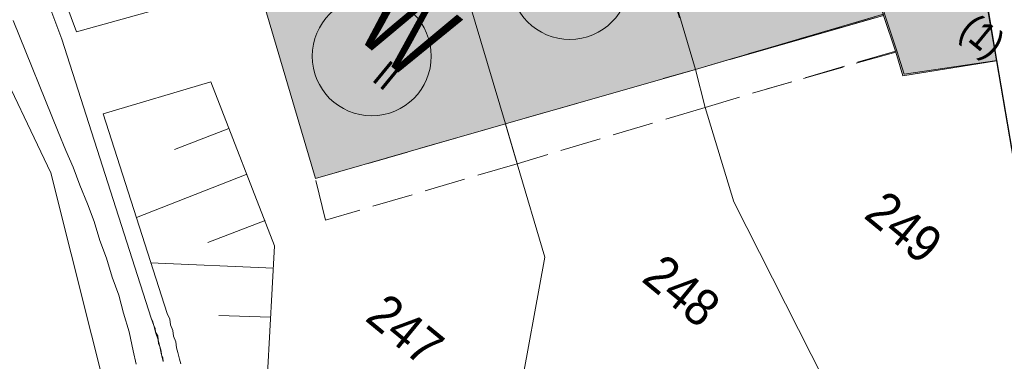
# Model space of a CAD drawing. Header units: metres. Extents: x -740 to 758, y -633 to 854.
# Tile 360 of 656: x 180 to 210, y -465 to -455. Entities that reach past the tile are written whole.
import ezdxf

# ---------------------------------------------------------------- set-up
doc = ezdxf.new("R2010")
doc.units = ezdxf.units.M
doc.header["$MEASUREMENT"] = 0
doc.linetypes.add('1248_416', pattern=[1.664, 1.248, -0.416])
for name, color, linetype in [('Grundkarte.LOVION', 7, 'Continuous'), ('Grundkarte_Text.LOVION', 7, 'Continuous'), ('Wasser.LOVION', 7, 'Continuous')]:
    doc.layers.add(name, color=color, linetype=linetype)
doc.styles.add('ERSTELLTER_STIL_1', font='arial.ttf')

msp = doc.modelspace()

# ---------------------------------------------------------------- hatches: boundary and pattern name
at = {"layer": 'Grundkarte.LOVION', "linetype": 'Continuous', "lineweight": 18}
for color, points in [(9, [(199.97, -455), (201.513, -456.268), (206.17, -454.926), (205.171, -451.359), (203.888, -446.697), (201.246, -447.487), (200.124, -447.803), (197.998, -448.425)]), (9, [(200.458, -456.569), (206.204, -454.884), (205.205, -451.317), (204.381, -448.324), (202.742, -446.977), (201.28, -447.445), (200.132, -447.794), (198.032, -448.383)]), (9, [(192.259, -450.1), (194.679, -458.228), (200.458, -456.569), (198.032, -448.383), (194.96, -449.304), (193.812, -449.653)]), (9, [(186.513, -451.785), (188.901, -459.886), (194.679, -458.228), (192.259, -450.1), (189.559, -450.896), (188.469, -451.239)]), (254, [(206.545, -456.042), (206.763, -456.76), (209.615, -456.304), (208.661, -450.781), (205.171, -451.359), (206.17, -454.926)]), (254, [(206.58, -456), (206.798, -456.718), (209.623, -456.294), (208.912, -452.048), (207.53, -450.912), (205.205, -451.317), (206.204, -454.884)])]:
    msp.add_hatch(color=color, dxfattribs=at).paths.add_polyline_path(points)

# ---------------------------------------------------------------- linework, layer by layer
at = {"layer": 'Grundkarte.LOVION', "color": 8, "linetype": 'Continuous', "lineweight": 18}
for points in [[(210.93, -464.008), (209.615, -456.304), (208.661, -450.781), (207.751, -445.403), (206.824, -439.848), (211.341, -439.199)], [(199.97, -455), (197.998, -448.425), (196.269, -442.535), (198.486, -441.934), (199.549, -441.623), (201.479, -441.109), (206.824, -439.848), (207.751, -445.403), (208.661, -450.781), (209.615, -456.304), (210.93, -464.008)], [(199.97, -455), (197.998, -448.425), (200.124, -447.803), (201.246, -447.487), (203.888, -446.697), (205.171, -451.359), (206.17, -454.926), (201.513, -456.268)], [(204.381, -448.324), (205.205, -451.317), (206.204, -454.884), (200.458, -456.569), (198.032, -448.383), (200.132, -447.794), (201.28, -447.445), (202.742, -446.977)], [(208.687, -474.533), (201.62, -460.594), (200.748, -457.723), (200.458, -456.569), (198.032, -448.383)], [(192.259, -450.1), (194.679, -458.228), (195.034, -459.435), (195.874, -462.278), (194.277, -471.035)], [(208.912, -452.048), (209.623, -456.294), (206.798, -456.718), (206.58, -456), (206.204, -454.884), (205.205, -451.317), (207.53, -450.912)], [(179.786, -451.911), (181.186, -455.646), (183.907, -464.128), (183.945, -464.213), (183.988, -464.357), (184.026, -464.442), (184.038, -464.559), (184.108, -464.67), (184.131, -464.904), (184.168, -464.989), (184.212, -465.133), (184.223, -465.25), (184.261, -465.335), (184.273, -465.452)], [(184.273, -465.452), (184.223, -465.25), (184.168, -464.989), (184.119, -464.787), (184.038, -464.559), (183.988, -464.357), (183.907, -464.128), (181.186, -455.646), (179.786, -451.911)], [(179.786, -451.911), (181.186, -455.646), (183.907, -464.128), (183.988, -464.357), (184.038, -464.559), (184.119, -464.787), (184.168, -464.989), (184.223, -465.25), (184.273, -465.452)], [(233.08, -471.911), (228.461, -472.422), (227.038, -466.946), (228.461, -472.422), (224.66, -472.853), (216.469, -473.713), (218.265, -459.735), (216.469, -473.713), (212.669, -474.143), (209.623, -456.294), (208.912, -452.048)], [(208.912, -452.048), (209.623, -456.294), (212.669, -474.143)], [(179.712, -455.081), (181.077, -458.464), (181.31, -459.033), (181.537, -459.542), (181.738, -460.084), (181.971, -460.653), (182.172, -461.195), (182.346, -461.769), (182.547, -462.311), (182.721, -462.885), (182.922, -463.427), (183.064, -463.974), (183.239, -464.548), (183.354, -465.128), (183.453, -465.532)]]:
    msp.add_lwpolyline(points, dxfattribs=at)
for points in [[(190.499, -444.184), (192.221, -443.661), (193.545, -443.295), (196.304, -442.493), (198.032, -448.383), (200.458, -456.569), (200.748, -457.723), (201.62, -460.594), (208.687, -474.533), (198.417, -474.384), (193.74, -474.309), (194.277, -471.035), (195.874, -462.278), (195.034, -459.435), (194.679, -458.228), (192.259, -450.1)], [(192.259, -450.1), (193.812, -449.653), (194.96, -449.304), (198.032, -448.383), (200.458, -456.569), (194.679, -458.228)], [(186.513, -451.785), (188.469, -451.239), (189.559, -450.896), (192.259, -450.1), (194.679, -458.228), (188.901, -459.886)], [(206.545, -456.042), (206.17, -454.926), (205.171, -451.359), (208.661, -450.781), (209.615, -456.304), (206.763, -456.76)]]:
    msp.add_lwpolyline(points, close=True, dxfattribs=at)
at = {"layer": 'Grundkarte.LOVION', "color": 7, "linetype": 'Continuous', "lineweight": 13}
for points in [[(184.774, -454.556), (181.637, -455.424), (180.275, -451.774), (179.913, -450.184), (179.907, -450.126)], [(184.811, -465.518), (184.768, -465.374), (184.718, -465.172), (184.675, -465.029), (184.658, -464.853), (184.582, -464.683), (184.565, -464.507), (184.489, -464.337), (184.472, -464.162), (184.396, -463.992), (182.442, -457.917), (185.717, -456.947), (187.652, -461.93), (187.231, -469.714)], [(186.27, -458.37), (184.618, -459.005)], [(186.791, -459.768), (183.46, -461.069)], [(187.37, -461.159), (185.633, -461.831)], [(187.63, -462.612), (183.89, -462.445)], [(187.539, -464.098), (185.968, -464.045)]]:
    msp.add_lwpolyline(points, dxfattribs=at)
at = {"layer": 'Grundkarte.LOVION', "color": 253, "linetype": 'Continuous', "lineweight": 18}
msp.add_lwpolyline([(184.273, -465.452), (184.223, -465.25), (184.168, -464.989), (184.119, -464.787), (184.038, -464.559), (183.988, -464.357), (183.907, -464.128), (181.186, -455.646), (179.786, -451.911)], dxfattribs=at)
at = {"layer": 'Grundkarte.LOVION', "color": 8, "linetype": '1248_416', "lineweight": 18}
for points in [[(206.58, -456), (200.748, -457.723), (200.458, -456.569), (206.204, -454.884)], [(200.748, -457.723), (195.034, -459.435), (194.679, -458.228), (200.458, -456.569)], [(195.034, -459.435), (189.202, -461.157), (188.901, -459.886), (194.679, -458.228)]]:
    msp.add_lwpolyline(points, close=True, dxfattribs=at)
msp.add_lwpolyline([(201.513, -456.268), (206.17, -454.926), (206.545, -456.042), (202.606, -457.166)], dxfattribs=at)
at = {"layer": 'Wasser.LOVION', "color": 94, "linetype": 'Continuous', "lineweight": 18}
msp.add_lwpolyline([(177.218, -452.088), (180.859, -459.712), (182.705, -467.098), (182.943, -468.479), (181.792, -473.483), (181.729, -474.05), (179.873, -476.079), (179.116, -476.641), (174.649, -479.324), (174.129, -479.596), (173.657, -479.908), (167.248, -482.53), (152.333, -488.23)], dxfattribs=at)
for centre, radius in [((196.635, -453.845), 1.812), ((190.613, -456.169), 1.811)]:
    msp.add_circle(centre, radius, dxfattribs=at)

# ---------------------------------------------------------------- texts
at = {"layer": 'Grundkarte_Text.LOVION', "color": 7, "linetype": 'Continuous', "lineweight": 13, "attachment_point": 7, "style": 'ERSTELLTER_STIL_1'}
for s, insert, char_height, rotation in [('{\\A1;\\W0.89445x;(1)}', (208.278, -455.657), 0.83076, 320.5859), ('{\\A1;\\W0.89445x;(1)}', (208.286, -455.647), 0.83076, 320.5859), ('{\\A1;\\W0.89455x;II}', (190.579, -456.891), 0.83072, 320.5836), ('{\\A1;\\W0.89453x;249}', (205.528, -461.065), 1.1243, 320.5826), ('{\\A1;\\W0.89453x;248}', (198.771, -462.996), 1.1243, 320.5826), ('{\\A1;\\W0.89449x;247}', (190.373, -464.176), 1.12434, 320.5841)]:
    msp.add_mtext(s, dxfattribs=dict(at, insert=insert, char_height=char_height, rotation=rotation))
at = {"layer": 'Wasser.LOVION', "color": 94, "linetype": 'Continuous', "lineweight": 18, "insert": (190.005, -455.494), "char_height": 2.48987, "attachment_point": 7, "rotation": 320.5841, "style": 'ERSTELLTER_STIL_1'}
msp.add_mtext('{\\A1;\\W0.71560x;W}', dxfattribs=at)

doc.saveas('drawing.dxf')
